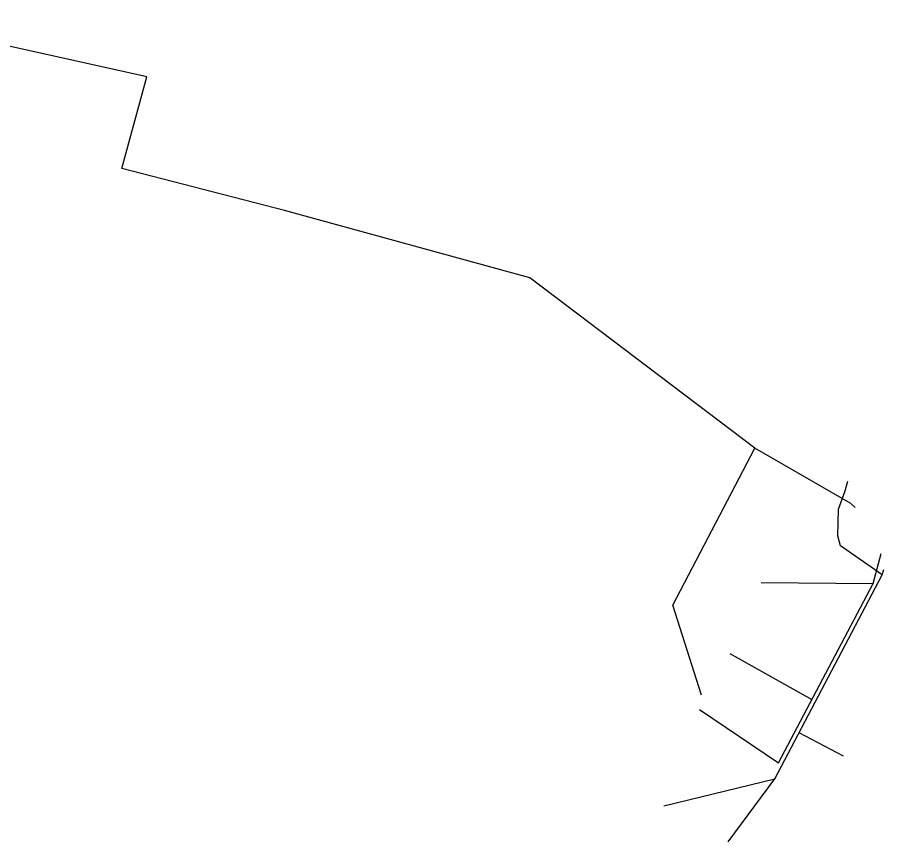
# Model space of a CAD drawing. Extents: x -643575 to -638952, y -1116425 to -1110194.
# Drawn here: x -640458.6 to -640299.4, y -1115238.1 to -1115086.5 of the extents above; entities that cross this region are included whole.
import ezdxf

# ---------------------------------------------------------------- set-up
doc = ezdxf.new("R2010")
doc.units = 0
doc.layers.add('K Přípojka', color=7, linetype='Continuous')

msp = doc.modelspace()

# ---------------------------------------------------------------- linework, layer by layer
at = {"layer": 'K Přípojka'}
for points in [[(-640434.83, -1115097.45), (-640484.15, -1115086.52)], [(-640439.38, -1115114.29), (-640434.83, -1115097.45)], [(-640409.49, -1115122.02), (-640439.38, -1115114.29)], [(-640364.44, -1115134.43), (-640409.49, -1115122.02)], [(-640323.07, -1115165.75), (-640364.44, -1115134.43)], [(-640338.15, -1115194.58), (-640323.07, -1115165.75)], [(-640305.41, -1115175.93), (-640323.07, -1115165.75)], [(-640299.65, -1115189), (-640307.34, -1115183.69), (-640307.84, -1115181.87), (-640307.67, -1115176.95), (-640306.45, -1115173.58), (-640305.98, -1115171.77)], [(-640304.64, -1115176.63), (-640305.41, -1115175.93)], [(-640301.34, -1115190.62), (-640299.84, -1115185.1)], [(-640299.65, -1115189), (-640299.39, -1115188.02)], [(-640319.37, -1115226.53), (-640299.65, -1115189)], [(-640321.92, -1115190.42), (-640301.34, -1115190.62)], [(-640318.75, -1115223.61), (-640301.34, -1115190.62)], [(-640332.89, -1115211.13), (-640338.15, -1115194.58)], [(-640327.67, -1115203.5), (-640312.58, -1115211.92)], [(-640333.26, -1115213.8), (-640318.75, -1115223.61)], [(-640306.77, -1115222.35), (-640314.92, -1115218.07)], [(-640339.77, -1115231.48), (-640319.37, -1115226.53)], [(-640327.94, -1115238.08), (-640319.37, -1115226.53)]]:
    msp.add_lwpolyline(points, dxfattribs=at)

doc.saveas('drawing.dxf')
